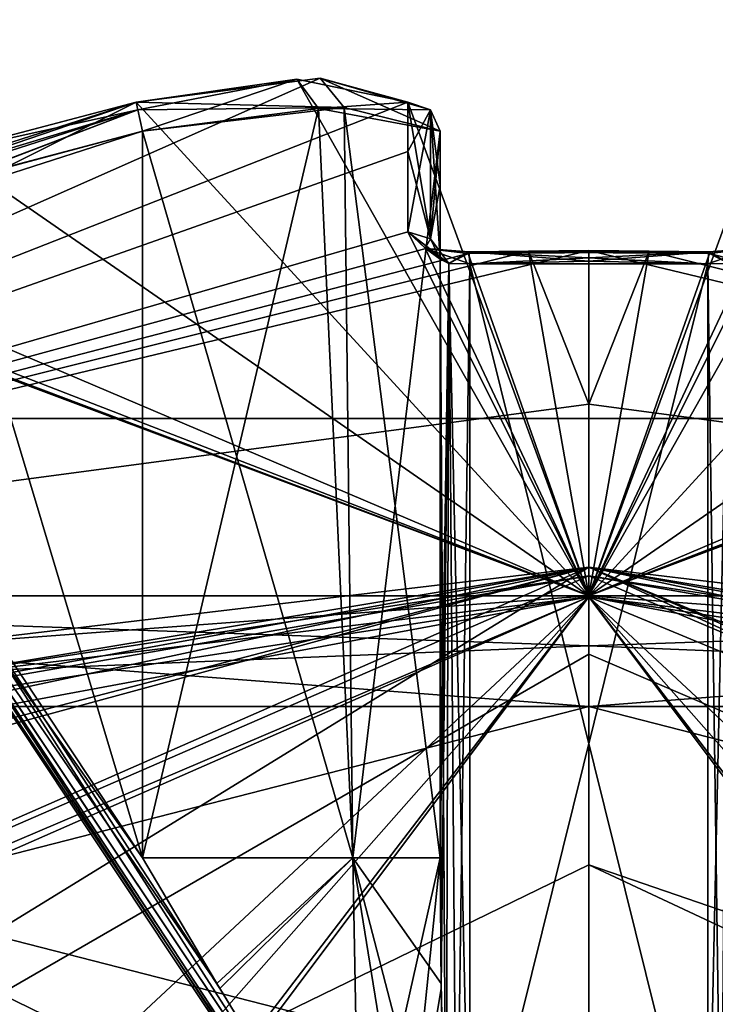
# Model space of a CAD drawing. Extents: x -250 to 250, y -697 to 625.
# Tile 296 of 656: x -1.91 to 0.43, y -507.97 to -504.66. Entities that reach past the tile are written whole.
import ezdxf

# ---------------------------------------------------------------- set-up
doc = ezdxf.new("R2010")
doc.units = 0
doc.header["$LTSCALE"] = 25.405557
for name, color, linetype in [('2135', 7, 'CONTINUOUS'), ('2136', 7, 'CONTINUOUS'), ('2137', 7, 'CONTINUOUS'), ('2138', 7, 'CONTINUOUS'), ('2144', 7, 'CONTINUOUS'), ('2146', 7, 'CONTINUOUS'), ('2155', 7, 'CONTINUOUS'), ('2156', 7, 'CONTINUOUS'), ('2516', 7, 'CONTINUOUS'), ('2517', 7, 'CONTINUOUS'), ('2519', 7, 'CONTINUOUS'), ('2520', 7, 'CONTINUOUS'), ('270', 7, 'CONTINUOUS'), ('271', 7, 'CONTINUOUS'), ('3010', 7, 'CONTINUOUS'), ('3011', 7, 'CONTINUOUS'), ('3299', 7, 'CONTINUOUS'), ('3300', 7, 'CONTINUOUS'), ('3304', 7, 'CONTINUOUS'), ('3305', 7, 'CONTINUOUS'), ('3307', 7, 'CONTINUOUS'), ('3309', 7, 'CONTINUOUS'), ('3315', 7, 'CONTINUOUS'), ('3316', 7, 'CONTINUOUS'), ('3317', 7, 'CONTINUOUS'), ('3318', 7, 'CONTINUOUS'), ('3319', 7, 'CONTINUOUS'), ('3320', 7, 'CONTINUOUS'), ('3321', 7, 'CONTINUOUS'), ('3322', 7, 'CONTINUOUS'), ('3324', 7, 'CONTINUOUS'), ('3326', 7, 'CONTINUOUS'), ('3331', 7, 'CONTINUOUS'), ('3332', 7, 'CONTINUOUS'), ('3333', 7, 'CONTINUOUS'), ('3334', 7, 'CONTINUOUS'), ('3339', 7, 'CONTINUOUS'), ('3340', 7, 'CONTINUOUS'), ('3343', 7, 'CONTINUOUS'), ('3344', 7, 'CONTINUOUS'), ('3345', 7, 'CONTINUOUS'), ('3346', 7, 'CONTINUOUS'), ('3356', 7, 'CONTINUOUS'), ('3357', 7, 'CONTINUOUS'), ('3358', 7, 'CONTINUOUS'), ('3359', 7, 'CONTINUOUS'), ('3360', 7, 'CONTINUOUS'), ('3361', 7, 'CONTINUOUS'), ('3365', 7, 'CONTINUOUS'), ('3366', 7, 'CONTINUOUS')]:
    doc.layers.add(name, color=color, linetype=linetype)

msp = doc.modelspace()

# ---------------------------------------------------------------- linework, layer by layer
at = {"layer": '2135', "color": 7, "linetype": 'CONTINUOUS'}
for points in [[(0, -506.6, 68.65), (-7.8221, -510.0353, 68.65), (0, -508.1417, 68.65), (0, -506.6, 68.65)], [(7.4485, -509.6909, 68.65), (0, -506.6, 68.65), (0, -508.1417, 68.65), (7.4485, -509.6909, 68.65)]]:
    msp.add_3dface(points, dxfattribs=at)
at = {"layer": '2136', "color": 7, "linetype": 'CONTINUOUS'}
for points in [[(-7.8012, -511.2985, 15.65), (0, -507.5, 15.65), (0, -510.4, 15.65), (-7.8012, -511.2985, 15.65)], [(0, -507.5, 15.65), (7.5554, -511.0393, 15.65), (0, -510.4, 15.65), (0, -507.5, 15.65)]]:
    msp.add_3dface(points, dxfattribs=at)
at = {"layer": '2137', "color": 7, "linetype": 'CONTINUOUS'}
for points in [[(-7.8914, -509.963, 68.55), (0, -506.5, 68.55), (-5.1491, -507.9013, 51.65), (-7.8914, -509.963, 68.55)], [(-5.1491, -507.9013, 51.65), (0, -506.5, 68.55), (-4.0822, -507.3696, 54.7596), (-5.1491, -507.9013, 51.65)], [(0, -506.5, 16.65), (-4.9632, -507.7987, 16.65), (0, -506.5, 25.05), (0, -506.5, 16.65)], [(0, -506.5, 25.05), (-4.9632, -507.7987, 16.65), (-3.5128, -507.1405, 26.42), (0, -506.5, 25.05)], [(-4.0822, -507.3696, 54.7596), (0, -506.5, 68.55), (-2.303, -506.7729, 56.2121), (-4.0822, -507.3696, 54.7596)], [(-2.303, -506.7729, 56.2121), (0, -506.5, 68.55), (0, -506.5, 56.75), (-2.303, -506.7729, 56.2121)]]:
    msp.add_3dface(points, dxfattribs=at)
at = {"layer": '2138', "color": 7, "linetype": 'CONTINUOUS'}
for points in [[(0, -506.5, 56.75), (0, -506.5, 68.55), (7.5214, -509.6187, 68.55), (0, -506.5, 56.75)], [(0, -506.5, 16.65), (0, -506.5, 25.05), (2.3258, -506.7784, 25.5993), (0, -506.5, 16.65)], [(4.0897, -507.3729, 27.05), (0, -506.5, 16.65), (2.3258, -506.7784, 25.5993), (4.0897, -507.3729, 27.05)], [(0, -506.5, 16.65), (4.0897, -507.3729, 27.05), (8.2729, -510.3427, 16.65), (0, -506.5, 16.65)], [(0, -506.5, 56.75), (7.5214, -509.6187, 68.55), (3.5197, -507.143, 55.3732), (0, -506.5, 56.75)]]:
    msp.add_3dface(points, dxfattribs=at)
at = {"layer": '2144', "color": 7, "linetype": 'CONTINUOUS'}
for points in [[(0, -506.6, 25.15), (-3.4099, -507.2343, 26.4932), (0, -508.9, 25.15), (0, -506.6, 25.15)], [(2.2572, -506.876, 25.6885), (0, -506.6, 25.15), (2.2004, -508.65, 25.6602), (2.2572, -506.876, 25.6885)], [(2.2004, -508.65, 25.6602), (0, -506.6, 25.15), (1.8655, -508.7135, 25.511), (2.2004, -508.65, 25.6602)], [(1.8655, -508.7135, 25.511), (0, -506.6, 25.15), (1.7226, -508.85, 25.4561), (1.8655, -508.7135, 25.511)], [(1.7226, -508.85, 25.4561), (0, -506.6, 25.15), (1.7226, -508.9, 25.4561), (1.7226, -508.85, 25.4561)], [(1.7226, -508.9, 25.4561), (0, -506.6, 25.15), (0, -508.9, 25.15), (1.7226, -508.9, 25.4561)], [(0, -508.9, 25.15), (-3.4099, -507.2343, 26.4932), (-1.8435, -508.7233, 25.5023), (0, -508.9, 25.15)], [(-1.8435, -508.7233, 25.5023), (-3.4099, -507.2343, 26.4932), (-2.2004, -508.65, 25.6602), (-1.8435, -508.7233, 25.5023)]]:
    msp.add_3dface(points, dxfattribs=at)
at = {"layer": '2146', "color": 7, "linetype": 'CONTINUOUS'}
for points in [[(-2.235, -506.8706, 56.1227), (0, -506.6, 56.65), (-2.2004, -508.65, 56.1398), (-2.235, -506.8706, 56.1227)], [(-2.2004, -508.65, 56.1398), (0, -506.6, 56.65), (-1.8655, -508.7135, 56.289), (-2.2004, -508.65, 56.1398)], [(-1.8655, -508.7135, 56.289), (0, -506.6, 56.65), (-1.7226, -508.85, 56.3439), (-1.8655, -508.7135, 56.289)], [(-1.7226, -508.85, 56.3439), (0, -506.6, 56.65), (-1.7226, -508.9, 56.3439), (-1.7226, -508.85, 56.3439)], [(-1.7226, -508.9, 56.3439), (0, -506.6, 56.65), (0, -508.9, 56.65), (-1.7226, -508.9, 56.3439)], [(0, -506.6, 56.65), (3.4169, -507.2369, 55.3003), (0, -508.9, 56.65), (0, -506.6, 56.65)], [(0, -508.9, 56.65), (3.4169, -507.2369, 55.3003), (1.7604, -508.7771, 56.3298), (0, -508.9, 56.65)]]:
    msp.add_3dface(points, dxfattribs=at)
at = {"layer": '2155', "color": 7, "linetype": 'CONTINUOUS'}
for points in [[(-7.8012, -511.2985, 15.65), (-4.9632, -507.7987, 16.65), (0, -506.5, 16.65), (-7.8012, -511.2985, 15.65)], [(-7.8012, -511.2985, 15.65), (0, -506.5, 16.65), (0, -506.7929, 15.9429), (-7.8012, -511.2985, 15.65)], [(0, -507.5, 15.65), (-7.8012, -511.2985, 15.65), (0, -506.7929, 15.9429), (0, -507.5, 15.65)]]:
    msp.add_3dface(points, dxfattribs=at)
at = {"layer": '2156', "color": 7, "linetype": 'CONTINUOUS'}
for points in [[(0, -506.5, 16.65), (8.2729, -510.3427, 16.65), (0, -506.7929, 15.9429), (0, -506.5, 16.65)], [(8.2729, -510.3427, 16.65), (0, -507.5, 15.65), (0, -506.7929, 15.9429), (8.2729, -510.3427, 16.65)], [(7.5554, -511.0393, 15.65), (0, -507.5, 15.65), (8.2729, -510.3427, 16.65), (7.5554, -511.0393, 15.65)]]:
    msp.add_3dface(points, dxfattribs=at)
at = {"layer": '2516', "color": 7, "linetype": 'CONTINUOUS'}
for points in [[(2.3258, -506.7784, 25.5993), (0, -506.5, 25.05), (2.2572, -506.876, 25.6885), (2.3258, -506.7784, 25.5993)], [(2.2572, -506.876, 25.6885), (0, -506.5, 25.05), (0, -506.5293, 25.1207), (2.2572, -506.876, 25.6885)], [(0, -506.6, 25.15), (2.2572, -506.876, 25.6885), (0, -506.5293, 25.1207), (0, -506.6, 25.15)]]:
    msp.add_3dface(points, dxfattribs=at)
at = {"layer": '2517', "color": 7, "linetype": 'CONTINUOUS'}
for points in [[(0, -506.5, 25.05), (-3.5128, -507.1405, 26.42), (0, -506.5293, 25.1207), (0, -506.5, 25.05)], [(-3.5128, -507.1405, 26.42), (0, -506.6, 25.15), (0, -506.5293, 25.1207), (-3.5128, -507.1405, 26.42)], [(-3.5128, -507.1405, 26.42), (-3.4099, -507.2343, 26.4932), (0, -506.6, 25.15), (-3.5128, -507.1405, 26.42)]]:
    msp.add_3dface(points, dxfattribs=at)
at = {"layer": '2519', "color": 7, "linetype": 'CONTINUOUS'}
for points in [[(-2.303, -506.7729, 56.2121), (0, -506.5, 56.75), (-2.235, -506.8706, 56.1227), (-2.303, -506.7729, 56.2121)], [(-2.235, -506.8706, 56.1227), (0, -506.5, 56.75), (0, -506.5293, 56.6793), (-2.235, -506.8706, 56.1227)], [(0, -506.6, 56.65), (-2.235, -506.8706, 56.1227), (0, -506.5293, 56.6793), (0, -506.6, 56.65)]]:
    msp.add_3dface(points, dxfattribs=at)
at = {"layer": '2520', "color": 7, "linetype": 'CONTINUOUS'}
for points in [[(0, -506.5, 56.75), (3.5197, -507.143, 55.3732), (0, -506.5293, 56.6793), (0, -506.5, 56.75)], [(3.5197, -507.143, 55.3732), (0, -506.6, 56.65), (0, -506.5293, 56.6793), (3.5197, -507.143, 55.3732)], [(3.5197, -507.143, 55.3732), (3.4169, -507.2369, 55.3003), (0, -506.6, 56.65), (3.5197, -507.143, 55.3732)]]:
    msp.add_3dface(points, dxfattribs=at)
at = {"layer": '270', "color": 7, "linetype": 'CONTINUOUS'}
for points in [[(210, -499.5344, -8.8992), (210, -506, -11), (-210, -499.5344, -8.8992), (210, -499.5344, -8.8992)], [(210, -506, -11), (-210, -506, -11), (-210, -499.5344, -8.8992), (210, -506, -11)], [(210, -506, 11), (210, -499.5344, 8.8992), (-210, -506, 11), (210, -506, 11)], [(210, -499.5344, 8.8992), (-210, -499.5344, 8.8992), (-210, -506, 11), (210, -499.5344, 8.8992)]]:
    msp.add_3dface(points, dxfattribs=at)
at = {"layer": '271', "color": 7, "linetype": 'CONTINUOUS'}
for points in [[(210, -506, -11), (210, -512.4656, -8.8992), (-210, -506, -11), (210, -506, -11)], [(-210, -506, -11), (210, -512.4656, -8.8992), (-210, -512.4656, -8.8992), (-210, -506, -11)], [(210, -512.4656, 8.8992), (210, -506, 11), (-210, -512.4656, 8.8992), (210, -512.4656, 8.8992)], [(210, -506, 11), (-210, -506, 11), (-210, -512.4656, 8.8992), (210, -506, 11)]]:
    msp.add_3dface(points, dxfattribs=at)
at = {"layer": '3010', "color": 7, "linetype": 'CONTINUOUS'}
for points in [[(0, -506.5, 68.55), (-7.8914, -509.963, 68.55), (0, -506.5293, 68.6207), (0, -506.5, 68.55)], [(-7.8914, -509.963, 68.55), (0, -506.6, 68.65), (0, -506.5293, 68.6207), (-7.8914, -509.963, 68.55)], [(-7.8221, -510.0353, 68.65), (0, -506.6, 68.65), (-7.8914, -509.963, 68.55), (-7.8221, -510.0353, 68.65)]]:
    msp.add_3dface(points, dxfattribs=at)
at = {"layer": '3011', "color": 7, "linetype": 'CONTINUOUS'}
for points in [[(0, -506.5, 68.55), (7.4485, -509.6909, 68.65), (7.5214, -509.6187, 68.55), (0, -506.5, 68.55)], [(7.4485, -509.6909, 68.65), (0, -506.5, 68.55), (0, -506.5293, 68.6207), (7.4485, -509.6909, 68.65)], [(0, -506.6, 68.65), (7.4485, -509.6909, 68.65), (0, -506.5293, 68.6207), (0, -506.6, 68.65)]]:
    msp.add_3dface(points, dxfattribs=at)
at = {"layer": '3299', "color": 7, "linetype": 'CONTINUOUS'}
for points in [[(0.9812, -504.8597, 47.8649), (1.521, -504.9375, 48.0416), (0, -506.5962, 43.8167), (0.9812, -504.8597, 47.8649)], [(0.6084, -504.9375, 47.129), (0.9812, -504.8597, 47.8649), (0, -506.5962, 43.8167), (0.6084, -504.9375, 47.129)], [(1.521, -504.9375, 48.0416), (2.1559, -505.1047, 48.0418), (0, -506.5962, 43.8167), (1.521, -504.9375, 48.0416)], [(0.6084, -505.373, 45.7733), (0.6084, -504.9375, 47.129), (0, -506.5962, 43.8167), (0.6084, -505.373, 45.7733)], [(2.1559, -505.1047, 48.0418), (2.8767, -505.373, 48.0416), (0, -506.5962, 43.8167), (2.1559, -505.1047, 48.0418)], [(2.8767, -505.373, 48.0416), (3.0135, -505.4288, 48.1024), (0, -506.5962, 43.8167), (2.8767, -505.373, 48.0416)], [(0.5497, -505.428, 45.6385), (0.6084, -505.373, 45.7733), (0, -506.5962, 43.8167), (0.5497, -505.428, 45.6385)], [(0.4056, -505.4455, 45.578), (0.5497, -505.428, 45.6385), (0, -506.5962, 43.8167), (0.4056, -505.4455, 45.578)], [(3.0135, -505.4288, 48.1024), (3.072, -505.4455, 48.2444), (0, -506.5962, 43.8167), (3.0135, -505.4288, 48.1024)], [(0.5476, -505.4288, 51.6635), (0.4056, -505.4455, 51.722), (4.8333, -506.5962, 48.65), (0.5476, -505.4288, 51.6635)], [(0.203, -505.4384, 51.7268), (0, -505.436, 51.7283), (4.8333, -506.5962, 48.65), (0.203, -505.4384, 51.7268)], [(4.8333, -506.5962, 48.65), (0, -505.436, 51.7283), (0, -505.9521, 52.6481), (4.8333, -506.5962, 48.65)], [(3.072, -505.4455, 48.2444), (3.0784, -505.436, 48.65), (0, -506.5962, 43.8167), (3.072, -505.4455, 48.2444)], [(0, -506.5962, 43.8167), (3.0784, -505.436, 48.65), (4.8333, -506.5962, 48.65), (0, -506.5962, 43.8167)], [(0, -505.436, 45.5717), (0.203, -505.4384, 45.5732), (0, -505.9521, 44.6519), (0, -505.436, 45.5717)], [(0.203, -505.4384, 45.5732), (0.4056, -505.4455, 45.578), (0, -506.5962, 43.8167), (0.203, -505.4384, 45.5732)], [(0, -505.9521, 44.6519), (0.203, -505.4384, 45.5732), (0, -506.5962, 43.8167), (0, -505.9521, 44.6519)], [(0.4056, -505.4455, 51.722), (0.203, -505.4384, 51.7268), (4.8333, -506.5962, 48.65), (0.4056, -505.4455, 51.722)], [(0, -506.5962, 53.4833), (4.8333, -506.5962, 48.65), (0, -505.9521, 52.6481), (0, -506.5962, 53.4833)]]:
    msp.add_3dface(points, dxfattribs=at)
at = {"layer": '3300', "color": 7, "linetype": 'CONTINUOUS'}
for points in [[(5, -508.25, 48.65), (0, -508.25, 43.65), (5, -506.9688, 48.65), (5, -508.25, 48.65)], [(5, -506.9688, 48.65), (0, -508.25, 43.65), (0, -506.9688, 43.65), (5, -506.9688, 48.65)], [(0, -508.25, 53.65), (5, -508.25, 48.65), (0, -506.9688, 53.65), (0, -508.25, 53.65)], [(0, -506.9688, 53.65), (5, -508.25, 48.65), (5, -506.9688, 48.65), (0, -506.9688, 53.65)]]:
    msp.add_3dface(points, dxfattribs=at)
at = {"layer": '3304', "color": 7, "linetype": 'CONTINUOUS'}
for points in [[(-0.9028, -504.8568, 47.8003), (-0.6084, -504.9375, 47.129), (-4.8333, -506.5962, 48.65), (-0.9028, -504.8568, 47.8003)], [(-1.521, -504.9375, 48.0416), (-0.9028, -504.8568, 47.8003), (-4.8333, -506.5962, 48.65), (-1.521, -504.9375, 48.0416)], [(-1.521, -504.9375, 49.2584), (0, -506.5962, 53.4833), (-0.9812, -504.8597, 49.4351), (-1.521, -504.9375, 49.2584)], [(-0.9812, -504.8597, 49.4351), (0, -506.5962, 53.4833), (-0.6084, -504.9375, 50.171), (-0.9812, -504.8597, 49.4351)], [(-4.8333, -506.5962, 48.65), (-0.6084, -504.9375, 47.129), (-0.6083, -505.1032, 46.4989), (-4.8333, -506.5962, 48.65)], [(-2.8767, -505.373, 48.0416), (-1.521, -504.9375, 48.0416), (-4.8333, -506.5962, 48.65), (-2.8767, -505.373, 48.0416)], [(-2.1511, -505.1032, 48.0417), (-1.521, -504.9375, 48.0416), (-2.8767, -505.373, 48.0416), (-2.1511, -505.1032, 48.0417)], [(-2.1559, -505.1047, 49.2582), (0, -506.5962, 53.4833), (-1.521, -504.9375, 49.2584), (-2.1559, -505.1047, 49.2582)], [(-0.6084, -504.9375, 50.171), (0, -506.5962, 53.4833), (-0.6084, -505.373, 51.5267), (-0.6084, -504.9375, 50.171)], [(-0.6083, -505.1032, 50.8011), (-0.6084, -504.9375, 50.171), (-0.6084, -505.373, 51.5267), (-0.6083, -505.1032, 50.8011)], [(-0.6084, -505.373, 45.7733), (-4.8333, -506.5962, 48.65), (-0.6083, -505.1032, 46.4989), (-0.6084, -505.373, 45.7733)], [(-2.8767, -505.373, 49.2584), (0, -506.5962, 53.4833), (-2.1559, -505.1047, 49.2582), (-2.8767, -505.373, 49.2584)], [(-0.5476, -505.4288, 45.6365), (-4.8333, -506.5962, 48.65), (-0.6084, -505.373, 45.7733), (-0.5476, -505.4288, 45.6365)], [(-3.0135, -505.4288, 49.1976), (0, -506.5962, 53.4833), (-2.8767, -505.373, 49.2584), (-3.0135, -505.4288, 49.1976)], [(-0.6084, -505.373, 51.5267), (0, -506.5962, 53.4833), (-0.5497, -505.428, 51.6615), (-0.6084, -505.373, 51.5267)], [(-0.4056, -505.4455, 45.578), (-4.8333, -506.5962, 48.65), (-0.5476, -505.4288, 45.6365), (-0.4056, -505.4455, 45.578)], [(-3.072, -505.4455, 49.0556), (0, -506.5962, 53.4833), (-3.0135, -505.4288, 49.1976), (-3.072, -505.4455, 49.0556)], [(-0.5497, -505.428, 51.6615), (0, -506.5962, 53.4833), (-0.4056, -505.4455, 51.722), (-0.5497, -505.428, 51.6615)], [(0, -505.436, 45.5717), (0, -505.9521, 44.6519), (-4.8333, -506.5962, 48.65), (0, -505.436, 45.5717)], [(0, -505.436, 45.5717), (-4.8333, -506.5962, 48.65), (-0.203, -505.4384, 45.5732), (0, -505.436, 45.5717)], [(0, -506.5962, 53.4833), (-3.0784, -505.436, 48.65), (-4.8333, -506.5962, 48.65), (0, -506.5962, 53.4833)], [(-0.203, -505.4384, 45.5732), (-4.8333, -506.5962, 48.65), (-0.4056, -505.4455, 45.578), (-0.203, -505.4384, 45.5732)], [(-3.0784, -505.436, 48.65), (0, -506.5962, 53.4833), (-3.072, -505.4455, 49.0556), (-3.0784, -505.436, 48.65)], [(-0.4056, -505.4455, 51.722), (0, -506.5962, 53.4833), (-0.203, -505.4384, 51.7268), (-0.4056, -505.4455, 51.722)], [(0, -505.9521, 52.6481), (0, -505.436, 51.7283), (-0.203, -505.4384, 51.7268), (0, -505.9521, 52.6481)], [(0, -506.5962, 53.4833), (0, -505.9521, 52.6481), (-0.203, -505.4384, 51.7268), (0, -506.5962, 53.4833)], [(0, -505.9521, 44.6519), (0, -506.5962, 43.8167), (-4.8333, -506.5962, 48.65), (0, -505.9521, 44.6519)]]:
    msp.add_3dface(points, dxfattribs=at)
at = {"layer": '3305', "color": 7, "linetype": 'CONTINUOUS'}
for points in [[(0, -506.9688, 43.65), (0, -508.25, 43.65), (-5, -508.25, 48.65), (0, -506.9688, 43.65)], [(0, -508.25, 53.65), (0, -506.9688, 53.65), (-5, -506.9688, 48.65), (0, -508.25, 53.65)], [(-5, -508.25, 48.65), (0, -508.25, 53.65), (-5, -506.9688, 48.65), (-5, -508.25, 48.65)], [(0, -506.9688, 43.65), (-5, -508.25, 48.65), (-5, -506.9688, 48.65), (0, -506.9688, 43.65)]]:
    msp.add_3dface(points, dxfattribs=at)
at = {"layer": '3307', "color": 7, "linetype": 'CONTINUOUS'}
for points in [[(-0.5, -507.477, 50.15), (-0.5, -505.0349, 50.15), (-0.5, -505.2167, 50.8292), (-0.5, -507.477, 50.15)], [(-0.5, -507.477, 47.15), (-0.5, -505.4644, 45.813), (-0.5, -505.0349, 47.15), (-0.5, -507.477, 47.15)], [(-0.5, -505.0349, 47.15), (-0.5, -505.4644, 45.813), (-0.5, -505.2167, 46.4708), (-0.5, -505.0349, 47.15)], [(-0.5, -505.4644, 51.487), (-0.5, -507.477, 50.15), (-0.5, -505.2167, 50.8292), (-0.5, -505.4644, 51.487)]]:
    msp.add_3dface(points, dxfattribs=at)
at = {"layer": '3309', "color": 7, "linetype": 'CONTINUOUS'}
for points in [[(-0.4, -505.4806, 45.7037), (0.4, -505.4806, 45.7037), (0, -505.4712, 45.6974), (-0.4, -505.4806, 45.7037)], [(0.4, -508.7053, 47.846), (0.4, -505.4806, 45.7037), (-0.4, -508.7053, 47.846), (0.4, -508.7053, 47.846)], [(-0.4, -508.7053, 47.846), (0.4, -505.4806, 45.7037), (-0.4, -505.4806, 45.7037), (-0.4, -508.7053, 47.846)]]:
    msp.add_3dface(points, dxfattribs=at)
at = {"layer": '3315', "color": 7, "linetype": 'CONTINUOUS'}
for points in [[(0.4, -505.4806, 51.5963), (-0.4, -505.4806, 51.5963), (0, -505.4712, 51.6026), (0.4, -505.4806, 51.5963)], [(-0.4, -508.7053, 49.454), (-0.4, -505.4806, 51.5963), (0.4, -508.7053, 49.454), (-0.4, -508.7053, 49.454)], [(0.4, -508.7053, 49.454), (-0.4, -505.4806, 51.5963), (0.4, -505.4806, 51.5963), (0.4, -508.7053, 49.454)]]:
    msp.add_3dface(points, dxfattribs=at)
at = {"layer": '3316', "color": 7, "linetype": 'CONTINUOUS'}
for points in [[(-1.5, -505.0349, 49.15), (-1.5, -507.477, 49.15), (-2.1793, -505.2167, 49.15), (-1.5, -505.0349, 49.15)], [(-1.5, -507.477, 49.15), (-2.837, -505.4644, 49.15), (-2.1793, -505.2167, 49.15), (-1.5, -507.477, 49.15)]]:
    msp.add_3dface(points, dxfattribs=at)
at = {"layer": '3317', "color": 7, "linetype": 'CONTINUOUS'}
for points in [[(-1.5, -507.477, 48.15), (-1.5, -505.0349, 48.15), (-2.837, -505.4644, 48.15), (-1.5, -507.477, 48.15)], [(-2.837, -505.4644, 48.15), (-1.5, -505.0349, 48.15), (-2.1793, -505.2167, 48.15), (-2.837, -505.4644, 48.15)]]:
    msp.add_3dface(points, dxfattribs=at)
at = {"layer": '3318', "color": 7, "linetype": 'CONTINUOUS'}
for points in [[(-0.804, -508.7053, 48.25), (-2.9463, -505.4806, 48.25), (-0.804, -508.7053, 49.05), (-0.804, -508.7053, 48.25)], [(-0.804, -508.7053, 49.05), (-2.9463, -505.4806, 48.25), (-2.9463, -505.4806, 49.05), (-0.804, -508.7053, 49.05)]]:
    msp.add_3dface(points, dxfattribs=at)
at = {"layer": '3319', "color": 7, "linetype": 'CONTINUOUS'}
for points in [[(0.4, -508.7053, 49.454), (0.4, -505.4806, 51.5963), (0.47, -505.4799, 51.5625), (0.4, -508.7053, 49.454)], [(0.4444, -508.6996, 49.4454), (0.4, -508.7053, 49.454), (0.47, -505.4799, 51.5625), (0.4444, -508.6996, 49.4454)]]:
    msp.add_3dface(points, dxfattribs=at)
at = {"layer": '3320', "color": 7, "linetype": 'CONTINUOUS'}
for points in [[(-0.5, -507.477, 50.15), (-0.5, -505.4644, 51.487), (-0.471, -505.4797, 51.5614), (-0.5, -507.477, 50.15)], [(-0.4964, -507.9158, 49.8903), (-0.5, -507.477, 50.15), (-0.471, -505.4797, 51.5614), (-0.4964, -507.9158, 49.8903)], [(-0.4796, -508.6835, 49.4212), (-0.4964, -507.9158, 49.8903), (-0.471, -505.4797, 51.5614), (-0.4796, -508.6835, 49.4212)], [(-0.4444, -508.6996, 49.4454), (-0.4796, -508.6835, 49.4212), (-0.471, -505.4797, 51.5614), (-0.4444, -508.6996, 49.4454)], [(-0.4, -505.4806, 51.5963), (-0.4444, -508.6996, 49.4454), (-0.471, -505.4797, 51.5614), (-0.4, -505.4806, 51.5963)], [(-0.4, -505.4806, 51.5963), (-0.4, -508.7053, 49.454), (-0.4444, -508.6996, 49.4454), (-0.4, -505.4806, 51.5963)]]:
    msp.add_3dface(points, dxfattribs=at)
at = {"layer": '3321', "color": 7, "linetype": 'CONTINUOUS'}
for points in [[(-1.5, -507.477, 48.15), (-2.837, -505.4644, 48.15), (-2.9114, -505.4797, 48.179), (-1.5, -507.477, 48.15)], [(-2.9463, -505.4806, 48.25), (-0.7954, -508.6996, 48.2056), (-2.9114, -505.4797, 48.179), (-2.9463, -505.4806, 48.25)], [(-2.9463, -505.4806, 48.25), (-0.804, -508.7053, 48.25), (-0.7954, -508.6996, 48.2056), (-2.9463, -505.4806, 48.25)], [(-1.2505, -507.8988, 48.1533), (-1.5, -507.477, 48.15), (-2.9114, -505.4797, 48.179), (-1.2505, -507.8988, 48.1533)], [(-0.7712, -508.6835, 48.1704), (-1.2505, -507.8988, 48.1533), (-2.9114, -505.4797, 48.179), (-0.7712, -508.6835, 48.1704)], [(-0.7954, -508.6996, 48.2056), (-0.7712, -508.6835, 48.1704), (-2.9114, -505.4797, 48.179), (-0.7954, -508.6996, 48.2056)]]:
    msp.add_3dface(points, dxfattribs=at)
at = {"layer": '3322', "color": 7, "linetype": 'CONTINUOUS'}
for points in [[(-0.5, -505.4644, 45.813), (-0.5, -507.477, 47.15), (-0.4967, -507.8988, 47.3995), (-0.5, -505.4644, 45.813)], [(-0.4796, -508.6835, 47.8788), (-0.5, -505.4644, 45.813), (-0.4967, -507.8988, 47.3995), (-0.4796, -508.6835, 47.8788)], [(-0.5, -505.4644, 45.813), (-0.4796, -508.6835, 47.8788), (-0.47, -505.4799, 45.7375), (-0.5, -505.4644, 45.813)], [(-0.4796, -508.6835, 47.8788), (-0.4444, -508.6996, 47.8546), (-0.47, -505.4799, 45.7375), (-0.4796, -508.6835, 47.8788)], [(-0.4, -508.7053, 47.846), (-0.4, -505.4806, 45.7037), (-0.47, -505.4799, 45.7375), (-0.4, -508.7053, 47.846)], [(-0.4444, -508.6996, 47.8546), (-0.4, -508.7053, 47.846), (-0.47, -505.4799, 45.7375), (-0.4444, -508.6996, 47.8546)]]:
    msp.add_3dface(points, dxfattribs=at)
at = {"layer": '3324', "color": 7, "linetype": 'CONTINUOUS'}
for points in [[(-2.837, -505.4644, 49.15), (-0.7712, -508.6835, 49.1296), (-2.9125, -505.4799, 49.12), (-2.837, -505.4644, 49.15)], [(-2.837, -505.4644, 49.15), (-1.5, -507.477, 49.15), (-1.2403, -507.9158, 49.1464), (-2.837, -505.4644, 49.15)], [(-0.7712, -508.6835, 49.1296), (-2.837, -505.4644, 49.15), (-1.2403, -507.9158, 49.1464), (-0.7712, -508.6835, 49.1296)], [(-0.804, -508.7053, 49.05), (-2.9463, -505.4806, 49.05), (-2.9125, -505.4799, 49.12), (-0.804, -508.7053, 49.05)], [(-0.7954, -508.6996, 49.0944), (-0.804, -508.7053, 49.05), (-2.9125, -505.4799, 49.12), (-0.7954, -508.6996, 49.0944)], [(-0.7712, -508.6835, 49.1296), (-0.7954, -508.6996, 49.0944), (-2.9125, -505.4799, 49.12), (-0.7712, -508.6835, 49.1296)]]:
    msp.add_3dface(points, dxfattribs=at)
at = {"layer": '3326', "color": 7, "linetype": 'CONTINUOUS'}
for points in [[(0.4, -505.4806, 45.7037), (0.4444, -508.6996, 47.8546), (0.471, -505.4797, 45.7386), (0.4, -505.4806, 45.7037)], [(0.4, -505.4806, 45.7037), (0.4, -508.7053, 47.846), (0.4444, -508.6996, 47.8546), (0.4, -505.4806, 45.7037)]]:
    msp.add_3dface(points, dxfattribs=at)
at = {"layer": '3331', "color": 7, "linetype": 'CONTINUOUS'}
for points in [[(-1.5, -507.477, 49.15), (-1.5, -505.0349, 49.15), (-0.9085, -504.9582, 49.3437), (-1.5, -507.477, 49.15)], [(-0.7929, -507.477, 49.4429), (-1.5, -507.477, 49.15), (-0.9085, -504.9582, 49.3437), (-0.7929, -507.477, 49.4429)], [(-0.5, -505.0349, 50.15), (-0.7929, -507.477, 49.4429), (-0.9085, -504.9582, 49.3437), (-0.5, -505.0349, 50.15)], [(-0.5, -505.0349, 50.15), (-0.5, -507.477, 50.15), (-0.7929, -507.477, 49.4429), (-0.5, -505.0349, 50.15)]]:
    msp.add_3dface(points, dxfattribs=at)
at = {"layer": '3332', "color": 7, "linetype": 'CONTINUOUS'}
for points in [[(-1.2403, -507.9158, 49.1464), (-1.5, -507.477, 49.15), (-0.7929, -507.477, 49.4429), (-1.2403, -507.9158, 49.1464)], [(-0.7712, -508.6835, 49.1296), (-1.2403, -507.9158, 49.1464), (-0.7929, -507.477, 49.4429), (-0.7712, -508.6835, 49.1296)], [(-0.5, -507.477, 50.15), (-0.7712, -508.6835, 49.1296), (-0.7929, -507.477, 49.4429), (-0.5, -507.477, 50.15)], [(-0.7712, -508.6835, 49.1296), (-0.5, -507.477, 50.15), (-0.6224, -508.6844, 49.2459), (-0.7712, -508.6835, 49.1296)], [(-0.5, -507.477, 50.15), (-0.4964, -507.9158, 49.8903), (-0.6224, -508.6844, 49.2459), (-0.5, -507.477, 50.15)], [(-0.4964, -507.9158, 49.8903), (-0.4796, -508.6835, 49.4212), (-0.6224, -508.6844, 49.2459), (-0.4964, -507.9158, 49.8903)]]:
    msp.add_3dface(points, dxfattribs=at)
at = {"layer": '3333', "color": 7, "linetype": 'CONTINUOUS'}
for points in [[(-1.5, -505.0349, 48.15), (-0.7929, -507.477, 47.8571), (-0.8226, -504.9553, 47.8856), (-1.5, -505.0349, 48.15)], [(-0.5, -507.477, 47.15), (-0.5, -505.0349, 47.15), (-0.8226, -504.9553, 47.8856), (-0.5, -507.477, 47.15)], [(-0.7929, -507.477, 47.8571), (-0.5, -507.477, 47.15), (-0.8226, -504.9553, 47.8856), (-0.7929, -507.477, 47.8571)], [(-1.5, -505.0349, 48.15), (-1.5, -507.477, 48.15), (-0.7929, -507.477, 47.8571), (-1.5, -505.0349, 48.15)]]:
    msp.add_3dface(points, dxfattribs=at)
at = {"layer": '3334', "color": 7, "linetype": 'CONTINUOUS'}
for points in [[(-1.5, -507.477, 48.15), (-1.2505, -507.8988, 48.1533), (-0.7929, -507.477, 47.8571), (-1.5, -507.477, 48.15)], [(-1.2505, -507.8988, 48.1533), (-0.7712, -508.6835, 48.1704), (-0.7929, -507.477, 47.8571), (-1.2505, -507.8988, 48.1533)], [(-0.4967, -507.8988, 47.3995), (-0.5, -507.477, 47.15), (-0.7929, -507.477, 47.8571), (-0.4967, -507.8988, 47.3995)], [(-0.7712, -508.6835, 48.1704), (-0.5981, -508.6844, 48.03), (-0.7929, -507.477, 47.8571), (-0.7712, -508.6835, 48.1704)], [(-0.4796, -508.6835, 47.8788), (-0.4967, -507.8988, 47.3995), (-0.7929, -507.477, 47.8571), (-0.4796, -508.6835, 47.8788)], [(-0.5981, -508.6844, 48.03), (-0.4796, -508.6835, 47.8788), (-0.7929, -507.477, 47.8571), (-0.5981, -508.6844, 48.03)]]:
    msp.add_3dface(points, dxfattribs=at)
at = {"layer": '3339', "color": 7, "linetype": 'CONTINUOUS'}
for points in [[(-4.8333, -506.5962, 48.65), (0, -506.5962, 43.8167), (-5, -506.9688, 48.65), (-4.8333, -506.5962, 48.65)], [(-5, -506.9688, 48.65), (0, -506.5962, 43.8167), (0, -506.7647, 43.6936), (-5, -506.9688, 48.65)], [(0, -506.9688, 53.65), (-4.8333, -506.5962, 48.65), (-5, -506.9688, 48.65), (0, -506.9688, 53.65)], [(0, -506.5962, 53.4833), (-4.8333, -506.5962, 48.65), (0, -506.7647, 53.6064), (0, -506.5962, 53.4833)], [(-4.8333, -506.5962, 48.65), (0, -506.9688, 53.65), (0, -506.7647, 53.6064), (-4.8333, -506.5962, 48.65)], [(0, -506.9688, 43.65), (-5, -506.9688, 48.65), (0, -506.7647, 43.6936), (0, -506.9688, 43.65)]]:
    msp.add_3dface(points, dxfattribs=at)
at = {"layer": '3340', "color": 7, "linetype": 'CONTINUOUS'}
for points in [[(0, -506.5962, 43.8167), (4.8333, -506.5962, 48.65), (0, -506.7647, 43.6936), (0, -506.5962, 43.8167)], [(4.8333, -506.5962, 48.65), (0, -506.5962, 53.4833), (5, -506.9688, 48.65), (4.8333, -506.5962, 48.65)], [(4.8333, -506.5962, 48.65), (5, -506.9688, 48.65), (0, -506.9688, 43.65), (4.8333, -506.5962, 48.65)], [(4.8333, -506.5962, 48.65), (0, -506.9688, 43.65), (0, -506.7647, 43.6936), (4.8333, -506.5962, 48.65)], [(5, -506.9688, 48.65), (0, -506.5962, 53.4833), (0, -506.7647, 53.6064), (5, -506.9688, 48.65)], [(0, -506.9688, 53.65), (5, -506.9688, 48.65), (0, -506.7647, 53.6064), (0, -506.9688, 53.65)]]:
    msp.add_3dface(points, dxfattribs=at)
at = {"layer": '3343', "color": 7, "linetype": 'CONTINUOUS'}
for points in [[(-0.6083, -505.1032, 46.4989), (-0.6084, -504.9375, 47.129), (-0.5323, -504.9629, 47.1345), (-0.6083, -505.1032, 46.4989)], [(-0.6084, -505.373, 45.7733), (-0.6083, -505.1032, 46.4989), (-0.5323, -504.9629, 47.1345), (-0.6084, -505.373, 45.7733)], [(-0.6084, -505.373, 45.7733), (-0.5323, -504.9629, 47.1345), (-0.5323, -505.3969, 45.7837), (-0.6084, -505.373, 45.7733)], [(-0.5323, -504.9629, 47.1345), (-0.5, -505.0349, 47.15), (-0.5323, -505.3969, 45.7837), (-0.5323, -504.9629, 47.1345)], [(-0.5, -505.0349, 47.15), (-0.5, -505.2167, 46.4708), (-0.5323, -505.3969, 45.7837), (-0.5, -505.0349, 47.15)], [(-0.5, -505.2167, 46.4708), (-0.5, -505.4644, 45.813), (-0.5323, -505.3969, 45.7837), (-0.5, -505.2167, 46.4708)]]:
    msp.add_3dface(points, dxfattribs=at)
at = {"layer": '3344', "color": 7, "linetype": 'CONTINUOUS'}
for points in [[(-0.5476, -505.4288, 45.6365), (-0.6084, -505.373, 45.7733), (-0.47, -505.4799, 45.7375), (-0.5476, -505.4288, 45.6365)], [(-0.47, -505.4799, 45.7375), (-0.6084, -505.373, 45.7733), (-0.5323, -505.3969, 45.7837), (-0.47, -505.4799, 45.7375)], [(-0.5, -505.4644, 45.813), (-0.47, -505.4799, 45.7375), (-0.5323, -505.3969, 45.7837), (-0.5, -505.4644, 45.813)], [(-0.4056, -505.4455, 45.578), (-0.5476, -505.4288, 45.6365), (-0.4037, -505.4397, 45.6474), (-0.4056, -505.4455, 45.578)], [(-0.4, -505.4806, 45.7037), (-0.5476, -505.4288, 45.6365), (-0.47, -505.4799, 45.7375), (-0.4, -505.4806, 45.7037)], [(-0.5476, -505.4288, 45.6365), (-0.4, -505.4806, 45.7037), (-0.4037, -505.4397, 45.6474), (-0.5476, -505.4288, 45.6365)]]:
    msp.add_3dface(points, dxfattribs=at)
at = {"layer": '3345', "color": 7, "linetype": 'CONTINUOUS'}
for points in [[(-0.203, -505.4384, 45.5732), (-0.4056, -505.4455, 45.578), (-0.4037, -505.4397, 45.6474), (-0.203, -505.4384, 45.5732)], [(0.203, -505.4384, 45.5732), (0, -505.436, 45.5717), (-0.4037, -505.4397, 45.6474), (0.203, -505.4384, 45.5732)], [(0, -505.436, 45.5717), (-0.203, -505.4384, 45.5732), (-0.4037, -505.4397, 45.6474), (0, -505.436, 45.5717)], [(0.4056, -505.4455, 45.578), (0.203, -505.4384, 45.5732), (-0.4037, -505.4397, 45.6474), (0.4056, -505.4455, 45.578)], [(0.4037, -505.4397, 45.6474), (0.4056, -505.4455, 45.578), (-0.4037, -505.4397, 45.6474), (0.4037, -505.4397, 45.6474)], [(-0.4, -505.4806, 45.7037), (0.4037, -505.4397, 45.6474), (-0.4037, -505.4397, 45.6474), (-0.4, -505.4806, 45.7037)], [(-0.4, -505.4806, 45.7037), (0, -505.4712, 45.6974), (0.4037, -505.4397, 45.6474), (-0.4, -505.4806, 45.7037)], [(0, -505.4712, 45.6974), (0.4, -505.4806, 45.7037), (0.4037, -505.4397, 45.6474), (0, -505.4712, 45.6974)]]:
    msp.add_3dface(points, dxfattribs=at)
at = {"layer": '3346', "color": 7, "linetype": 'CONTINUOUS'}
for points in [[(0.5497, -505.428, 45.6385), (0.4056, -505.4455, 45.578), (0.471, -505.4797, 45.7386), (0.5497, -505.428, 45.6385)], [(0.4, -505.4806, 45.7037), (0.471, -505.4797, 45.7386), (0.4037, -505.4397, 45.6474), (0.4, -505.4806, 45.7037)], [(0.471, -505.4797, 45.7386), (0.4056, -505.4455, 45.578), (0.4037, -505.4397, 45.6474), (0.471, -505.4797, 45.7386)]]:
    msp.add_3dface(points, dxfattribs=at)
at = {"layer": '3356', "color": 7, "linetype": 'CONTINUOUS'}
for points in [[(0.4, -505.4806, 51.5963), (0.5476, -505.4288, 51.6635), (0.47, -505.4799, 51.5625), (0.4, -505.4806, 51.5963)], [(0.5476, -505.4288, 51.6635), (0.4, -505.4806, 51.5963), (0.4037, -505.4397, 51.6526), (0.5476, -505.4288, 51.6635)], [(0.4056, -505.4455, 51.722), (0.5476, -505.4288, 51.6635), (0.4037, -505.4397, 51.6526), (0.4056, -505.4455, 51.722)]]:
    msp.add_3dface(points, dxfattribs=at)
at = {"layer": '3357', "color": 7, "linetype": 'CONTINUOUS'}
for points in [[(-0.4056, -505.4455, 51.722), (-0.203, -505.4384, 51.7268), (0.4037, -505.4397, 51.6526), (-0.4056, -505.4455, 51.722)], [(-0.4037, -505.4397, 51.6526), (-0.4056, -505.4455, 51.722), (0.4037, -505.4397, 51.6526), (-0.4037, -505.4397, 51.6526)], [(0, -505.4712, 51.6026), (-0.4, -505.4806, 51.5963), (-0.4037, -505.4397, 51.6526), (0, -505.4712, 51.6026)], [(0.4, -505.4806, 51.5963), (0, -505.4712, 51.6026), (-0.4037, -505.4397, 51.6526), (0.4, -505.4806, 51.5963)], [(0.4, -505.4806, 51.5963), (-0.4037, -505.4397, 51.6526), (0.4037, -505.4397, 51.6526), (0.4, -505.4806, 51.5963)], [(-0.203, -505.4384, 51.7268), (0, -505.436, 51.7283), (0.4037, -505.4397, 51.6526), (-0.203, -505.4384, 51.7268)], [(0, -505.436, 51.7283), (0.203, -505.4384, 51.7268), (0.4037, -505.4397, 51.6526), (0, -505.436, 51.7283)], [(0.203, -505.4384, 51.7268), (0.4056, -505.4455, 51.722), (0.4037, -505.4397, 51.6526), (0.203, -505.4384, 51.7268)]]:
    msp.add_3dface(points, dxfattribs=at)
at = {"layer": '3358', "color": 7, "linetype": 'CONTINUOUS'}
for points in [[(-0.6084, -505.373, 51.5267), (-0.5497, -505.428, 51.6615), (-0.5323, -505.3969, 51.5163), (-0.6084, -505.373, 51.5267)], [(-0.5497, -505.428, 51.6615), (-0.5, -505.4644, 51.487), (-0.5323, -505.3969, 51.5163), (-0.5497, -505.428, 51.6615)], [(-0.5497, -505.428, 51.6615), (-0.4056, -505.4455, 51.722), (-0.471, -505.4797, 51.5614), (-0.5497, -505.428, 51.6615)], [(-0.5, -505.4644, 51.487), (-0.5497, -505.428, 51.6615), (-0.471, -505.4797, 51.5614), (-0.5, -505.4644, 51.487)], [(-0.471, -505.4797, 51.5614), (-0.4056, -505.4455, 51.722), (-0.4037, -505.4397, 51.6526), (-0.471, -505.4797, 51.5614)], [(-0.4, -505.4806, 51.5963), (-0.471, -505.4797, 51.5614), (-0.4037, -505.4397, 51.6526), (-0.4, -505.4806, 51.5963)]]:
    msp.add_3dface(points, dxfattribs=at)
at = {"layer": '3359', "color": 7, "linetype": 'CONTINUOUS'}
for points in [[(-0.6084, -504.9375, 50.171), (-0.6083, -505.1032, 50.8011), (-0.5323, -505.3969, 51.5163), (-0.6084, -504.9375, 50.171)], [(-0.5323, -504.9629, 50.1655), (-0.6084, -504.9375, 50.171), (-0.5323, -505.3969, 51.5163), (-0.5323, -504.9629, 50.1655)], [(-0.5, -505.2167, 50.8292), (-0.5, -505.0349, 50.15), (-0.5323, -504.9629, 50.1655), (-0.5, -505.2167, 50.8292)], [(-0.5, -505.4644, 51.487), (-0.5, -505.2167, 50.8292), (-0.5323, -504.9629, 50.1655), (-0.5, -505.4644, 51.487)], [(-0.5, -505.4644, 51.487), (-0.5323, -504.9629, 50.1655), (-0.5323, -505.3969, 51.5163), (-0.5, -505.4644, 51.487)], [(-0.6083, -505.1032, 50.8011), (-0.6084, -505.373, 51.5267), (-0.5323, -505.3969, 51.5163), (-0.6083, -505.1032, 50.8011)]]:
    msp.add_3dface(points, dxfattribs=at)
at = {"layer": '3360', "color": 7, "linetype": 'CONTINUOUS'}
for points in [[(-1.521, -504.9375, 49.2584), (-0.9812, -504.8597, 49.4351), (-1.5155, -504.9629, 49.1823), (-1.521, -504.9375, 49.2584)], [(-0.9812, -504.8597, 49.4351), (-1.5, -505.0349, 49.15), (-1.5155, -504.9629, 49.1823), (-0.9812, -504.8597, 49.4351)], [(-1.5, -505.0349, 49.15), (-0.9812, -504.8597, 49.4351), (-0.9085, -504.9582, 49.3437), (-1.5, -505.0349, 49.15)], [(-0.9812, -504.8597, 49.4351), (-0.6084, -504.9375, 50.171), (-0.9085, -504.9582, 49.3437), (-0.9812, -504.8597, 49.4351)], [(-0.9085, -504.9582, 49.3437), (-0.6084, -504.9375, 50.171), (-0.5323, -504.9629, 50.1655), (-0.9085, -504.9582, 49.3437)], [(-0.5, -505.0349, 50.15), (-0.9085, -504.9582, 49.3437), (-0.5323, -504.9629, 50.1655), (-0.5, -505.0349, 50.15)]]:
    msp.add_3dface(points, dxfattribs=at)
at = {"layer": '3361', "color": 7, "linetype": 'CONTINUOUS'}
for points in [[(-2.1559, -505.1047, 49.2582), (-1.521, -504.9375, 49.2584), (-1.5155, -504.9629, 49.1823), (-2.1559, -505.1047, 49.2582)], [(-2.8767, -505.373, 49.2584), (-2.1559, -505.1047, 49.2582), (-1.5155, -504.9629, 49.1823), (-2.8767, -505.373, 49.2584)], [(-2.8663, -505.3969, 49.1823), (-2.8767, -505.373, 49.2584), (-1.5155, -504.9629, 49.1823), (-2.8663, -505.3969, 49.1823)], [(-1.5, -505.0349, 49.15), (-2.8663, -505.3969, 49.1823), (-1.5155, -504.9629, 49.1823), (-1.5, -505.0349, 49.15)], [(-1.5, -505.0349, 49.15), (-2.1793, -505.2167, 49.15), (-2.8663, -505.3969, 49.1823), (-1.5, -505.0349, 49.15)]]:
    msp.add_3dface(points, dxfattribs=at)
at = {"layer": '3365', "color": 7, "linetype": 'CONTINUOUS'}
for points in [[(-1.521, -504.9375, 48.0416), (-2.1511, -505.1032, 48.0417), (-2.8663, -505.3969, 48.1177), (-1.521, -504.9375, 48.0416)], [(-1.5155, -504.9629, 48.1177), (-1.521, -504.9375, 48.0416), (-2.8663, -505.3969, 48.1177), (-1.5155, -504.9629, 48.1177)], [(-2.837, -505.4644, 48.15), (-1.5155, -504.9629, 48.1177), (-2.8663, -505.3969, 48.1177), (-2.837, -505.4644, 48.15)], [(-2.837, -505.4644, 48.15), (-2.1793, -505.2167, 48.15), (-1.5155, -504.9629, 48.1177), (-2.837, -505.4644, 48.15)], [(-2.1793, -505.2167, 48.15), (-1.5, -505.0349, 48.15), (-1.5155, -504.9629, 48.1177), (-2.1793, -505.2167, 48.15)]]:
    msp.add_3dface(points, dxfattribs=at)
at = {"layer": '3366', "color": 7, "linetype": 'CONTINUOUS'}
for points in [[(-0.9028, -504.8568, 47.8003), (-1.521, -504.9375, 48.0416), (-0.8226, -504.9553, 47.8856), (-0.9028, -504.8568, 47.8003)], [(-0.6084, -504.9375, 47.129), (-0.9028, -504.8568, 47.8003), (-0.5323, -504.9629, 47.1345), (-0.6084, -504.9375, 47.129)], [(-0.5, -505.0349, 47.15), (-0.9028, -504.8568, 47.8003), (-0.8226, -504.9553, 47.8856), (-0.5, -505.0349, 47.15)], [(-0.9028, -504.8568, 47.8003), (-0.5, -505.0349, 47.15), (-0.5323, -504.9629, 47.1345), (-0.9028, -504.8568, 47.8003)], [(-0.8226, -504.9553, 47.8856), (-1.521, -504.9375, 48.0416), (-1.5155, -504.9629, 48.1177), (-0.8226, -504.9553, 47.8856)], [(-1.5, -505.0349, 48.15), (-0.8226, -504.9553, 47.8856), (-1.5155, -504.9629, 48.1177), (-1.5, -505.0349, 48.15)]]:
    msp.add_3dface(points, dxfattribs=at)

doc.saveas('drawing.dxf')
